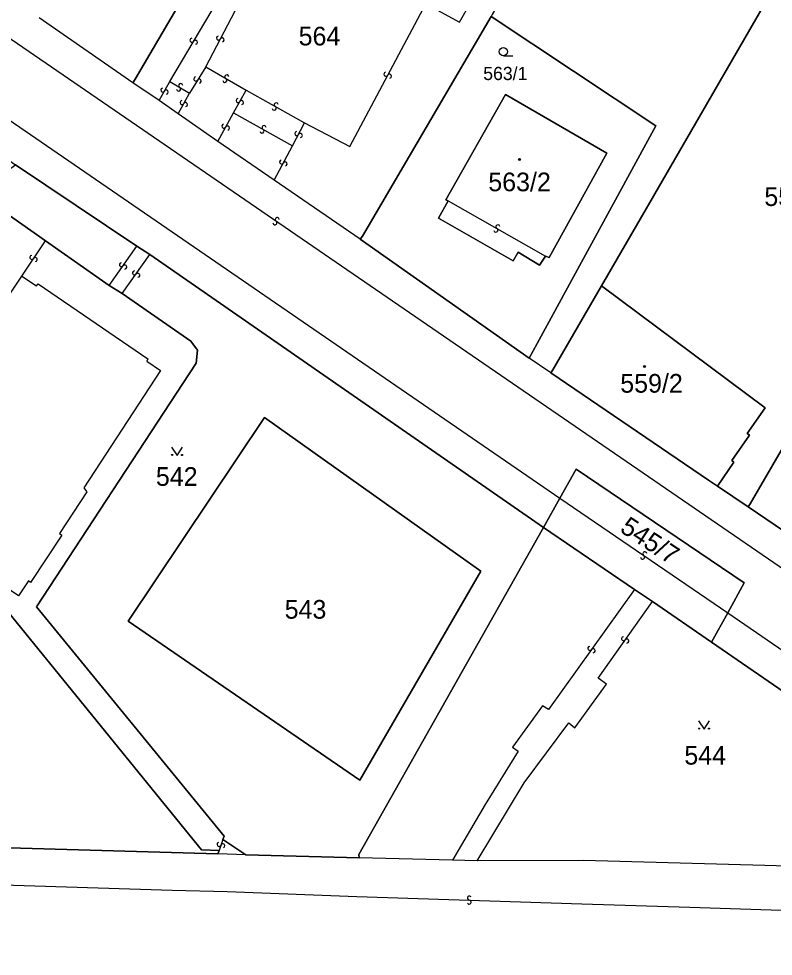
# Model space of a CAD drawing. Extents: x -600309 to -598967, y -1161267 to -1160292.
# Drawn here: x -600236.8 to -600168.1, y -1160621.1 to -1160535.7 of the extents above; entities that cross this region are included whole.
import ezdxf

# ---------------------------------------------------------------- set-up
doc = ezdxf.new("R2010")
doc.units = 0
for name, color, linetype in [('Level 1', 7, 'Continuous'), ('Level 13', 7, 'Continuous'), ('Level 3', 7, 'Continuous'), ('Level 4', 7, 'Continuous'), ('Level 5', 7, 'Continuous'), ('Level 60', 7, 'Continuous'), ('Vrstva 60', 7, 'Continuous')]:
    doc.layers.add(name, color=color, linetype=linetype)

msp = doc.modelspace()

# ---------------------------------------------------------------- linework, layer by layer
at = {"layer": 'Level 1'}
for points in [[(-600160.4, -1160519.65), (-600179.69, -1160553.04), (-600183.76, -1160560.05)], [(-600216.95, -1160525.49), (-600226.2, -1160541.24), (-600226.4, -1160541.57)], [(-600226.4, -1160541.57), (-600234.92, -1160535.66)], [(-600205.72, -1160555.81), (-600205.51, -1160555.54), (-600193.78, -1160535.53)], [(-600193.78, -1160535.53), (-600178.8, -1160545.49), (-600190.16, -1160566.3), (-600190.33, -1160566.62)], [(-600224.01, -1160543.19), (-600226.4, -1160541.57)], [(-600188.85, -1160557.34), (-600188.52, -1160557.47), (-600183.26, -1160547.98), (-600192.49, -1160542.64), (-600197.92, -1160552.22), (-600197.69, -1160552.32)], [(-600222.28, -1160544.4), (-600224.01, -1160543.19)], [(-600218.66, -1160546.9), (-600222.28, -1160544.4)], [(-600213.53, -1160550.43), (-600218.66, -1160546.9)], [(-600226.03, -1160556.43), (-600237.07, -1160549.03)], [(-600205.72, -1160555.81), (-600213.53, -1160550.43)], [(-600240.84, -1160551.39), (-600234.36, -1160555.95)], [(-600197.69, -1160552.32), (-600198.58, -1160553.89), (-600191.8, -1160557.76), (-600191.34, -1160556.99), (-600189.38, -1160558.17), (-600188.85, -1160557.34)], [(-600234.36, -1160555.95), (-600228.55, -1160560.02)], [(-600224.84, -1160557.21), (-600226.03, -1160556.43)], [(-600205.72, -1160555.81), (-600190.33, -1160566.62)], [(-600189.02, -1160582.03), (-600224.84, -1160557.21)], [(-600156.87, -1160556.91), (-600170.23, -1160579.89), (-600170.41, -1160580.17)], [(-600218.21, -1160610.45), (-600218.08, -1160610.12), (-600235.18, -1160589.27), (-600221.85, -1160568.93), (-600220.65, -1160567.08), (-600220.51, -1160565.91), (-600221.12, -1160565.08), (-600227.37, -1160560.74)], [(-600227.37, -1160560.74), (-600228.55, -1160560.02)], [(-600188.35, -1160567.97), (-600188.19, -1160567.68), (-600183.76, -1160560.05)], [(-600173.19, -1160578.28), (-600171.7, -1160576.09), (-600171.9, -1160575.95), (-600170.28, -1160573.64), (-600170.49, -1160573.5), (-600168.86, -1160571.15), (-600183.76, -1160560.05)], [(-600188.35, -1160567.97), (-600190.33, -1160566.62)], [(-600188.35, -1160567.97), (-600174, -1160577.73), (-600173.19, -1160578.28)], [(-600205.74, -1160605.04), (-600226.83, -1160590.57), (-600214.43, -1160572.04), (-600194.73, -1160586.03), (-600205.74, -1160605.04)], [(-600172.26, -1160589.81), (-600170.76, -1160587.08), (-600186.06, -1160576.72), (-600187.53, -1160579.36)], [(-600173.19, -1160578.28), (-600170.41, -1160580.17)], [(-600187.53, -1160579.36), (-600189.02, -1160582.03)], [(-600170.41, -1160580.17), (-600153.29, -1160591.77)], [(-600189.02, -1160582.03), (-600189.15, -1160582.26), (-600205.84, -1160611.8), (-600205.8, -1160612.1)], [(-600180.75, -1160587.68), (-600189.02, -1160582.03)], [(-600218.54, -1160611.43), (-600220.16, -1160611.38), (-600237.68, -1160589.81), (-600248.6, -1160583)], [(-600179.12, -1160588.79), (-600180.75, -1160587.68)], [(-600173.73, -1160592.48), (-600179.12, -1160588.79)], [(-600173.73, -1160592.48), (-600172.26, -1160589.81)], [(-600154.12, -1160613.24), (-600153.01, -1160612.95), (-600152.1, -1160612.36), (-600151.39, -1160611.46), (-600151.03, -1160610.5), (-600150.98, -1160609.36), (-600151.29, -1160608.32), (-600151.87, -1160607.43), (-600152.82, -1160606.73), (-600160.5, -1160601.57), (-600173.73, -1160592.48)], [(-600267.29, -1160610.36), (-600218.65, -1160611.74)], [(-600218.21, -1160610.45), (-600216.13, -1160611.83)], [(-600218.54, -1160611.43), (-600218.65, -1160611.74)], [(-600216.13, -1160611.83), (-600218.65, -1160611.74)], [(-600216.13, -1160611.83), (-600205.8, -1160612.1)], [(-600197.3, -1160612.33), (-600205.8, -1160612.1)], [(-600195.05, -1160612.39), (-600197.3, -1160612.33)], [(-600154.12, -1160613.24), (-600154.42, -1160613.24), (-600168.9, -1160612.79), (-600185.39, -1160612.35), (-600195.05, -1160612.39)]]:
    msp.add_lwpolyline(points, dxfattribs=at)
at = {"layer": 'Level 13'}
for centre, start, end in [((-600221.018, -1160537.694), 96.5935, 328.6915), ((-600220.702, -1160537.885), 276.37905, 148.96905), ((-600218.603, -1160537.493), 99.78544, 331.88344), ((-600218.277, -1160537.666), 279.57099, 152.16099), ((-600220.666, -1160541.222), 95.28291, 327.87291), ((-600218.033, -1160541.349), 187.14511, 59.73511), ((-600217.846, -1160541.031), 7.35957, 239.45757), ((-600203.362, -1160540.792), 99.36209, 331.46009), ((-600203.038, -1160540.967), 279.14764, 151.73764), ((-600223.68, -1160542.229), 98.23432, 330.33232), ((-600222.234, -1160542.138), 186.52516, 59.11516), ((-600222.045, -1160541.822), 6.73962, 238.83761), ((-600220.354, -1160541.419), 275.49737, 147.59537), ((-600223.36, -1160542.41), 278.01987, 150.60987), ((-600221.921, -1160543.37), 98.78352, 330.88151), ((-600221.599, -1160543.549), 278.56906, 151.15906), ((-600216.821, -1160543.19), 98.62604, 330.72404), ((-600216.499, -1160543.369), 278.41159, 151.00159), ((-600213.53, -1160543.89), 187.98494, 60.57494), ((-600213.349, -1160543.57), 8.19939, 240.29739), ((-600218.111, -1160545.509), 98.46861, 330.56661), ((-600214.458, -1160545.65), 8.13693, 240.23493), ((-600217.789, -1160545.69), 278.25416, 150.84416), ((-600214.641, -1160545.97), 187.92247, 60.51247), ((-600211.483, -1160546.183), 99.82929, 331.92729), ((-600211.157, -1160546.356), 279.61484, 152.20484), ((-600212.862, -1160548.782), 99.35747, 331.45546), ((-600212.538, -1160548.957), 279.14301, 151.73301), ((-600213.255, -1160554.009), 2.70133, 235.29133), ((-600213.466, -1160554.311), 182.91578, 55.01378), ((-600193.362, -1160554.99), 187.56719, 60.15719), ((-600193.177, -1160554.67), 7.78165, 239.87964), ((-600235.583, -1160557.457), 93.80641, 325.90441), ((-600235.277, -1160557.662), 273.59196, 146.18196), ((-600227.44, -1160558.123), 92.3058, 324.4038), ((-600227.14, -1160558.336), 272.09135, 144.68135), ((-600226.249, -1160558.871), 91.74304, 323.84104), ((-600225.951, -1160559.088), 271.52858, 144.11858), ((-600180.005, -1160584.731), 182.77255, 55.36255), ((-600179.794, -1160584.429), 2.98701, 235.08501), ((-600181.739, -1160592.162), 92.00674, 324.10474), ((-600181.44, -1160592.377), 271.79228, 144.38228), ((-600184.809, -1160593.042), 91.63547, 324.22547), ((-600184.511, -1160593.259), 271.84992, 143.94792), ((-600218.554, -1160610.88), 108.54811, 341.13811), ((-600218.206, -1160611), 288.76257, 160.86057), ((-600195.772, -1160615.766), 35.52693, 267.62492), ((-600195.787, -1160616.134), 215.31247, 87.90247)]:
    msp.add_arc(centre, 0.184, start, end, dxfattribs=at)
at = {"layer": 'Level 3'}
msp.add_line((-600308.541, -1160496.264), (-600187.53, -1160579.36), dxfattribs=at)
for points in [[(-600127.43, -1160613.27), (-600144.18, -1160601.67), (-600151.61, -1160596.56), (-600155.1, -1160594.14), (-600271.63, -1160514.18)], [(-600223.04, -1160541.45), (-600218.68, -1160534.13)], [(-600210.78, -1160545.22), (-600206.65, -1160547.37), (-600199.74, -1160534.38)], [(-600199.74, -1160534.38), (-600196.66, -1160536.06), (-600195.66, -1160534.28)], [(-600219.77, -1160540.13), (-600217.1, -1160535.02)], [(-600219.77, -1160540.13), (-600221.25, -1160542.51)], [(-600219.77, -1160540.13), (-600216.1, -1160542.25)], [(-600224.01, -1160543.19), (-600223.04, -1160541.45)], [(-600223.04, -1160541.45), (-600221.25, -1160542.51)], [(-600222.28, -1160544.4), (-600221.25, -1160542.51)], [(-600217.23, -1160544.31), (-600216.1, -1160542.25)], [(-600216.1, -1160542.25), (-600210.78, -1160545.22)], [(-600218.66, -1160546.9), (-600217.23, -1160544.31)], [(-600217.23, -1160544.31), (-600211.87, -1160547.31)], [(-600211.87, -1160547.31), (-600210.78, -1160545.22)], [(-600213.53, -1160550.43), (-600211.87, -1160547.31)], [(-600270.17, -1160551.52), (-600269.08, -1160549.99), (-600242.44, -1160568.09), (-600236.49, -1160559.16)], [(-600197.69, -1160552.32), (-600188.85, -1160557.34)], [(-600236.49, -1160559.16), (-600234.36, -1160555.95)], [(-600228.55, -1160560.02), (-600226.03, -1160556.43)], [(-600227.37, -1160560.74), (-600224.84, -1160557.21)], [(-600236.49, -1160559.16), (-600235.18, -1160560.05), (-600235.02, -1160559.85), (-600225.04, -1160566.7), (-600225.13, -1160566.9), (-600223.89, -1160567.75), (-600230.87, -1160578.43), (-600230.57, -1160578.78), (-600233.07, -1160582.58), (-600232.85, -1160582.75), (-600235.7, -1160587.06), (-600235.88, -1160586.91), (-600236.81, -1160588.26), (-600259.03, -1160573.12), (-600257.78, -1160571.35), (-600275.46, -1160559.37)], [(-600187.53, -1160579.36), (-600172.26, -1160589.81)], [(-600180.75, -1160587.68), (-600188.56, -1160598.62), (-600189.12, -1160598.28), (-600191.84, -1160602.02), (-600191.32, -1160602.39), (-600194.35, -1160607.25), (-600197.3, -1160612.33)], [(-600195.05, -1160612.39), (-600190.79, -1160605.28), (-600186.73, -1160599.83), (-600186.17, -1160600.27), (-600183.29, -1160596.29), (-600184.06, -1160595.75), (-600179.12, -1160588.79)], [(-600172.26, -1160589.81), (-600158.9, -1160598.97), (-600151.35, -1160604.15), (-600149.57, -1160606), (-600148.32, -1160608.29), (-600148.3, -1160612.28), (-600148.63, -1160613.25)], [(-600218.21, -1160610.45), (-600218.54, -1160611.43)], [(-600308.541, -1160612.422), (-600299.93, -1160612.67), (-600283.78, -1160613.18), (-600267.72, -1160613.68), (-600251.17, -1160614.17), (-600239.21, -1160614.52), (-600222.83, -1160615.05), (-600217.81, -1160615.16), (-600206.02, -1160615.62), (-600185.54, -1160616.28), (-600175.71, -1160616.58), (-600158.16, -1160617.16), (-600154.05, -1160617.28), (-600150.68, -1160615.9), (-600148.63, -1160613.25)]]:
    msp.add_lwpolyline(points, dxfattribs=at)
at = {"layer": 'Level 5'}
msp.add_line((-600192.68, -1160539.11), (-600191.805, -1160539.11), dxfattribs=at)
for points in [[(-600222.871, -1160574.74), (-600222.37, -1160575.49), (-600221.87, -1160574.74)], [(-600174.921, -1160599.64), (-600174.42, -1160600.39), (-600173.92, -1160599.64)]]:
    msp.add_lwpolyline(points, dxfattribs=at)
for centre, radius in [((-600192.68, -1160538.735), 0.375), ((-600191.22, -1160548.54), 0.09), ((-600191.22, -1160548.54), 0.0521), ((-600179.84, -1160567.39), 0.09), ((-600179.84, -1160567.39), 0.0521), ((-600222.82, -1160575.44), 0.05), ((-600221.921, -1160575.44), 0.05), ((-600174.87, -1160600.34), 0.05), ((-600173.971, -1160600.34), 0.05)]:
    msp.add_circle(centre, radius, dxfattribs=at)
at = {"layer": 'Level 60'}
for points in [[(-600205.51, -1160555.54), (-600205.72, -1160555.81), (-600213.53, -1160550.43), (-600218.66, -1160546.9), (-600222.28, -1160544.4), (-600224.01, -1160543.19), (-600226.4, -1160541.57), (-600226.2, -1160541.24), (-600216.95, -1160525.49), (-600214.96, -1160521.99), (-600213.05, -1160518.61), (-600206.64, -1160522.28), (-600204.96, -1160523.27), (-600197.38, -1160527.56), (-600192.64, -1160530.28), (-600191.61, -1160530.88), (-600191.24, -1160531.07), (-600193.69, -1160535.34), (-600193.78, -1160535.53)], [(-600173.19, -1160578.28), (-600171.7, -1160576.09), (-600171.9, -1160575.95), (-600170.28, -1160573.64), (-600170.49, -1160573.5), (-600168.86, -1160571.15), (-600183.76, -1160560.05), (-600179.69, -1160553.04), (-600160.4, -1160519.65), (-600159.76, -1160518.55), (-600157.08, -1160519.92), (-600156.34, -1160520.3), (-600163.03, -1160531.9), (-600166.26, -1160537.45), (-600151.75, -1160547.95), (-600156.87, -1160556.91), (-600170.23, -1160579.89), (-600170.41, -1160580.17)], [(-600205.72, -1160555.81), (-600205.51, -1160555.54), (-600193.78, -1160535.53), (-600178.8, -1160545.49), (-600190.16, -1160566.3), (-600190.33, -1160566.62)], [(-600192.49, -1160542.64), (-600183.26, -1160547.98), (-600188.52, -1160557.47), (-600188.85, -1160557.34), (-600189.38, -1160558.17), (-600191.34, -1160556.99), (-600191.8, -1160557.76), (-600198.58, -1160553.89), (-600197.69, -1160552.32), (-600197.92, -1160552.22)], [(-600183.26, -1160547.98), (-600192.49, -1160542.64), (-600197.92, -1160552.22), (-600197.69, -1160552.32), (-600198.58, -1160553.89), (-600191.8, -1160557.76), (-600191.34, -1160556.99), (-600189.38, -1160558.17), (-600188.85, -1160557.34), (-600188.52, -1160557.47)], [(-600224.84, -1160557.21), (-600189.02, -1160582.03), (-600189.15, -1160582.26), (-600205.84, -1160611.8), (-600205.8, -1160612.1), (-600216.13, -1160611.83), (-600218.21, -1160610.45), (-600218.08, -1160610.12), (-600235.18, -1160589.27), (-600221.85, -1160568.93), (-600220.65, -1160567.08), (-600220.51, -1160565.91), (-600221.12, -1160565.08), (-600227.37, -1160560.74), (-600228.55, -1160560.02), (-600234.36, -1160555.95), (-600240.84, -1160551.39), (-600238.89, -1160550.31), (-600237.07, -1160549.03), (-600226.03, -1160556.43)], [(-600156.87, -1160556.91), (-600139.4, -1160566.76), (-600138.99, -1160566.99), (-600153.29, -1160591.77), (-600170.41, -1160580.17), (-600170.23, -1160579.89)], [(-600171.7, -1160576.09), (-600173.19, -1160578.28), (-600174, -1160577.73), (-600188.35, -1160567.97), (-600188.19, -1160567.68), (-600183.76, -1160560.05), (-600168.86, -1160571.15), (-600170.49, -1160573.5), (-600170.28, -1160573.64), (-600171.9, -1160575.95)], [(-600226.83, -1160590.57), (-600205.74, -1160605.04), (-600194.73, -1160586.03), (-600214.43, -1160572.04)], [(-600205.74, -1160605.04), (-600226.83, -1160590.57), (-600214.43, -1160572.04), (-600194.73, -1160586.03)], [(-600173.73, -1160592.48), (-600179.12, -1160588.79), (-600180.75, -1160587.68), (-600189.02, -1160582.03), (-600187.53, -1160579.36), (-600186.06, -1160576.72), (-600170.76, -1160587.08), (-600172.26, -1160589.81)], [(-600160.5, -1160601.57), (-600152.82, -1160606.73), (-600151.87, -1160607.43), (-600151.29, -1160608.32), (-600150.98, -1160609.36), (-600151.03, -1160610.5), (-600151.39, -1160611.46), (-600152.1, -1160612.36), (-600153.01, -1160612.95), (-600154.12, -1160613.24), (-600154.42, -1160613.24), (-600168.9, -1160612.79), (-600185.39, -1160612.35), (-600195.05, -1160612.39), (-600197.3, -1160612.33), (-600205.8, -1160612.1), (-600205.84, -1160611.8), (-600189.15, -1160582.26), (-600189.02, -1160582.03), (-600180.75, -1160587.68), (-600179.12, -1160588.79), (-600173.73, -1160592.48)], [(-600220.16, -1160611.38), (-600218.54, -1160611.43), (-600218.65, -1160611.74), (-600267.29, -1160610.36), (-600248.6, -1160583), (-600237.68, -1160589.81)]]:
    msp.add_lwpolyline(points, close=True, dxfattribs=at)
for points in [[(-600160.4, -1160519.65), (-600179.69, -1160553.04), (-600183.76, -1160560.05), (-600188.19, -1160567.68), (-600188.35, -1160567.97), (-600190.33, -1160566.62), (-600190.16, -1160566.3), (-600178.8, -1160545.49), (-600193.78, -1160535.53)], [(-600216.95, -1160525.49), (-600226.2, -1160541.24), (-600226.4, -1160541.57), (-600234.92, -1160535.66)], [(-600240.84, -1160551.39), (-600234.36, -1160555.95), (-600228.55, -1160560.02), (-600227.37, -1160560.74), (-600221.12, -1160565.08), (-600220.51, -1160565.91), (-600220.65, -1160567.08), (-600221.85, -1160568.93), (-600235.18, -1160589.27), (-600218.08, -1160610.12), (-600218.21, -1160610.45), (-600216.13, -1160611.83), (-600218.65, -1160611.74), (-600218.54, -1160611.43), (-600220.16, -1160611.38), (-600237.68, -1160589.81)]]:
    msp.add_lwpolyline(points, dxfattribs=at)
at = {"layer": 'Vrstva 60'}
for points in [[(-600261.56, -1160532.05), (-600240.68, -1160546.53), (-600237.07, -1160549.03), (-600226.03, -1160556.43), (-600224.84, -1160557.21), (-600189.02, -1160582.03), (-600187.53, -1160579.36), (-600186.06, -1160576.72), (-600170.76, -1160587.08), (-600172.26, -1160589.81), (-600173.73, -1160592.48), (-600160.5, -1160601.57)], [(-600153.29, -1160591.77), (-600170.41, -1160580.17), (-600173.19, -1160578.28), (-600174, -1160577.73), (-600188.35, -1160567.97), (-600190.33, -1160566.62), (-600205.72, -1160555.81), (-600213.53, -1160550.43), (-600218.66, -1160546.9), (-600222.28, -1160544.4), (-600224.01, -1160543.19), (-600226.4, -1160541.57), (-600234.92, -1160535.66)], [(-600113.22, -1160630.59), (-600118.33, -1160617.23), (-600119.83, -1160613.28), (-600127.43, -1160613.27), (-600148.63, -1160613.25), (-600154.12, -1160613.24), (-600154.42, -1160613.24), (-600168.9, -1160612.79), (-600185.39, -1160612.35), (-600195.05, -1160612.39), (-600197.3, -1160612.33), (-600205.8, -1160612.1), (-600216.13, -1160611.83), (-600218.65, -1160611.74), (-600267.29, -1160610.36), (-600308.541, -1160609.15), (-600308.541, -1160623.721)]]:
    msp.add_lwpolyline(points, dxfattribs=at)

# ---------------------------------------------------------------- texts
at = {"layer": 'Level 4'}
for s, height, p in [('564', 1.7, (-600211.31, -1160538.17)), ('563/1', 1.2, (-600194.51, -1160541.32)), ('563/2', 1.7, (-600194.05, -1160551.44)), ('559/1', 1.7, (-600168.93, -1160552.78)), ('559/2', 1.7, (-600182.04, -1160569.77)), ('542', 1.7, (-600224.3, -1160578.25)), ('543', 1.7, (-600212.58, -1160590.34)), ('544', 1.7, (-600176.21, -1160603.62))]:
    msp.add_text(s, height=height, dxfattribs=at).set_placement(p)
msp.add_text('545/7', height=1.7, rotation=326.7, dxfattribs=at).set_placement((-600182.17, -1160582.37))

doc.saveas('drawing.dxf')
